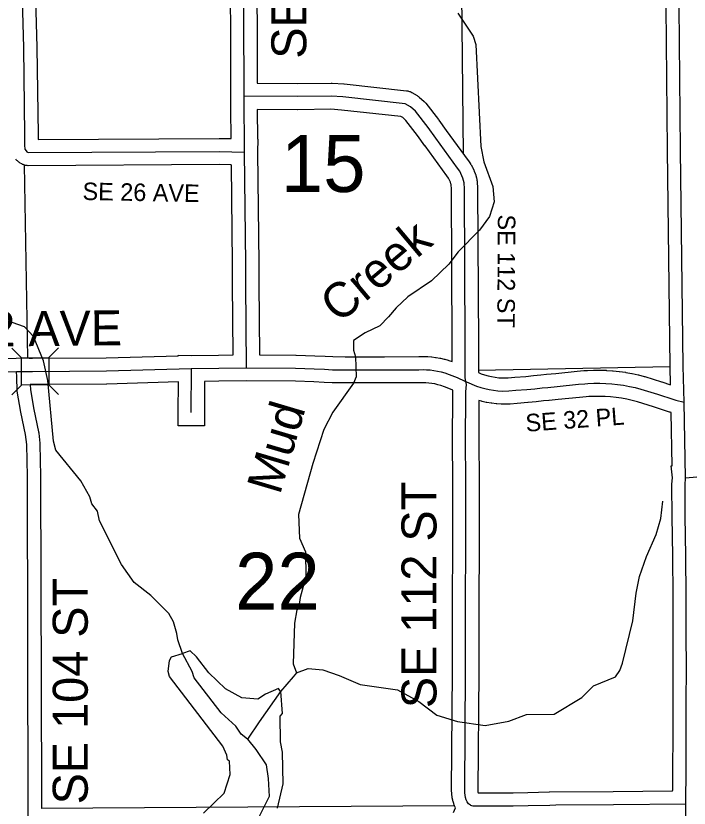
# Model space of a CAD drawing. Extents: x -1403959 to 81668, y -1400582 to 11018.
# Drawn here: x 8355.3 to 8504.2, y 7902.4 to 8077.5 of the extents above; entities that cross this region are included whole.
import ezdxf

# ---------------------------------------------------------------- set-up
doc = ezdxf.new("R2010")
doc.units = 0
for name, color, linetype in [('tdCiCoBndryTxt', 7, 'Continuous'), ('tdCiMapFrame', 7, 'Continuous'), ('tdCiSecText', 7, 'Continuous'), ('tdCiSectLine', 7, 'Continuous'), ('tdCoCityStreetMajor', 7, 'Continuous'), ('tdCoSectLinePart', 7, 'Continuous'), ('tdCoSectNmbr', 7, 'Continuous'), ('tdCoSurfBitum', 7, 'Continuous'), ('tdCoSurfConc', 7, 'Continuous')]:
    doc.layers.add(name, color=color, linetype=linetype)

msp = doc.modelspace()

# ---------------------------------------------------------------- linework, layer by layer
at = {"layer": 'tdCiCoBndryTxt'}
for points in [[(8406.18, 8022.79), (8405.87, 8047.44), (8405.81, 8059.79), (8405.72, 8096.01), (8405.53, 8120.33), (8405.28, 8164.4), (8405.3, 8192.92), (8405.3, 8193.08), (8406.13, 8240.73)], [(8502.99, 7854.93), (8503.06, 7859.8), (8503.15, 7866.34), (8503.26, 7873.03), (8503.34, 7880.66), (8503.41, 7887.4), (8503.48, 7894.6), (8503.46, 7903.42), (8503.53, 7911.1), (8503.56, 7918.33), (8503.59, 7925.56), (8503.6, 7933.66), (8503.56, 7940.55), (8503.59, 7949.38), (8503.48, 7958.09), (8503.37, 7967.02), (8503.3, 7973.79), (8503.41, 7975.43), (8503.09, 7992.15), (8502.93, 8000.08), (8502.31, 8047.88), (8501.94, 8087.71)], [(8406.34, 7999.75), (8406.18, 8018.4), (8406.18, 8022.79)], [(8454.87, 7996.72), (8454.69, 7997.56), (8454.73, 7999.17), (8454.73, 8001.29)], [(8346.26, 7998.72), (8355.49, 7998.95), (8359.04, 7998.97), (8375.38, 7999.06), (8394.13, 7999.6), (8394.19, 7999.6), (8400.22, 7999.68), (8406.34, 7999.75), (8417.21, 7999.68), (8421.33, 7999.52), (8423.63, 7999.42), (8425.39, 7999.34), (8428.12, 7999.3), (8430.81, 7999.3), (8436.89, 7999.3), (8444.45, 7999.34), (8445.54, 7999.36), (8446.17, 7999.34), (8446.98, 7999.27), (8447.79, 7999.16), (8448.6, 7999.02), (8449.39, 7998.84), (8450.18, 7998.62), (8451.17, 7998.29), (8452.89, 7997.59), (8454.63, 7996.82), (8454.76, 7996.76), (8454.86, 7996.72), (8454.87, 7996.72)], [(8358.04, 7853.88), (8358.11, 7902.42), (8357.9, 7975.76), (8357.75, 7982.8), (8357.52, 7985.02), (8356.46, 7989.97), (8355.67, 7994.59), (8355.54, 7997.73), (8355.49, 7998.95)], [(8455.89, 7903.08), (8455.89, 7903.08), (8455.66, 7903.22), (8455.46, 7903.38), (8455.28, 7903.57), (8455.13, 7903.79), (8454.94, 7904.27), (8454.78, 7904.77), (8454.68, 7905.28), (8454.62, 7905.8), (8454.6, 7906.32), (8454.79, 7932.6), (8454.86, 7975.67), (8454.8, 7982.72), (8454.85, 7994.41), (8455, 7996.09), (8454.87, 7996.72)], [(8454.87, 7996.72), (8454.97, 7996.68), (8457.22, 7995.72), (8458.13, 7995.42), (8459.05, 7995.16), (8459.99, 7994.95), (8460.94, 7994.79), (8461.89, 7994.68), (8462.85, 7994.61), (8464.34, 7994.63), (8465.92, 7994.78), (8468.34, 7994.97), (8470.1, 7995.14), (8471.72, 7995.31), (8472.94, 7995.43), (8475, 7995.64), (8479.74, 7996.1), (8481.17, 7996.23), (8481.84, 7996.29), (8483.15, 7996.34), (8484.47, 7996.34), (8485.78, 7996.3), (8487.1, 7996.21), (8488.41, 7996.07), (8489.71, 7995.88), (8491.01, 7995.65), (8492.3, 7995.37), (8493.57, 7995.05), (8497.24, 7993.9), (8500.8, 7992.72), (8501.28, 7992.59), (8501.89, 7992.47), (8502.49, 7992.33), (8503.09, 7992.15)], [(8503.41, 7975.43), (8505.88, 7975.64), (8519.06, 7975.62), (8526.47, 7975.68), (8535.03, 7975.95), (8542.15, 7976.14), (8553.08, 7976.45), (8599.44, 7978.18)], [(8455.89, 7903.08), (8456.13, 7902.99), (8456.39, 7902.93), (8456.65, 7902.91), (8461.76, 7902.92), (8465.33, 7902.92), (8468.65, 7903), (8473.38, 7903.12), (8474.77, 7903.13), (8487.48, 7903.22), (8503.46, 7903.42)]]:
    msp.add_lwpolyline(points, dxfattribs=at)
at = {"layer": 'tdCiMapFrame'}
for points in [[(8357.42, 8048.01), (8357.35, 8049.01), (8357.35, 8051.26), (8357.12, 8070.48), (8356.74, 8083.88), (8356.53, 8095.44)], [(8454.73, 8004.97), (8454.54, 8039.34), (8454.46, 8040.64), (8454.34, 8041.17), (8454.19, 8041.69), (8453.99, 8042.2), (8453.76, 8042.7), (8453.5, 8043.18), (8453.02, 8043.86), (8448.18, 8050.5), (8446.52, 8052.83), (8443.71, 8056.44), (8442.6, 8057.41), (8441.42, 8058.1), (8427.65, 8059.61), (8425.08, 8059.79), (8417.64, 8059.69), (8405.81, 8059.79)], [(8357.42, 8048.01), (8357.75, 8047.51), (8358.07, 8047.33), (8400.3, 8047.56), (8405.87, 8047.44)], [(8454.73, 8001.29), (8454.73, 8004.97)], [(8394.15, 7989.85), (8394.19, 7999.6)]]:
    msp.add_lwpolyline(points, dxfattribs=at)
at = {"layer": 'tdCiSecText'}
for points in [[(8354.43, 8004.11), (8356.58, 8001.98), (8362.63, 8002.02)], [(8364.76, 8004.17), (8362.63, 8002.02), (8362.67, 7995.97)], [(8354.49, 7993.78), (8356.62, 7995.93), (8356.58, 8001.98)], [(8364.77, 7993.88), (8362.67, 7995.97), (8356.62, 7995.93)]]:
    msp.add_lwpolyline(points, dxfattribs=at)
at = {"layer": 'tdCiSectLine'}
for points in [[(8360.26, 8050.24), (8400.28, 8050.46), (8400.3, 8050.46), (8400.36, 8050.46), (8402.95, 8050.41), (8402.92, 8056.88), (8402.92, 8056.88), (8402.92, 8056.91), (8402.89, 8056.91), (8402.91, 8059.8), (8402.9, 8062.68), (8402.9, 8062.68), (8402.82, 8093.07), (8359.48, 8092.57), (8359.64, 8083.95), (8360.02, 8070.56), (8360.02, 8070.52), (8360.26, 8051.3), (8360.26, 8051.26), (8360.26, 8050.24)], [(8408.63, 8093.13), (8408.71, 8062.67), (8417.64, 8062.59), (8425.04, 8062.69), (8425.08, 8062.69), (8425.27, 8062.69), (8425.28, 8062.69), (8427.85, 8062.5), (8427.96, 8062.49), (8441.74, 8060.99), (8441.8, 8060.98), (8441.99, 8060.95), (8442.18, 8060.91), (8442.36, 8060.85), (8442.53, 8060.79), (8442.71, 8060.71), (8442.88, 8060.62), (8442.91, 8060.6), (8444.08, 8059.9), (8444.21, 8059.82), (8444.36, 8059.71), (8444.5, 8059.59), (8445.61, 8058.63), (8445.62, 8058.62), (8445.76, 8058.49), (8445.89, 8058.35), (8446, 8058.22), (8448.81, 8054.62), (8448.82, 8054.6), (8448.88, 8054.52), (8450.53, 8052.2), (8455.37, 8045.57), (8455.41, 8045.52), (8455.88, 8044.83), (8455.91, 8044.79), (8456.01, 8044.63), (8456.04, 8044.58), (8456.3, 8044.1), (8456.37, 8043.98), (8456.4, 8043.92), (8456.63, 8043.42), (8456.67, 8043.31), (8456.71, 8043.23), (8456.9, 8042.72), (8456.93, 8042.63), (8456.97, 8042.52), (8457.12, 8042), (8457.15, 8041.92), (8457.18, 8041.8), (8457.29, 8041.26), (8457.31, 8041.2), (8457.34, 8041.02), (8457.36, 8040.83), (8457.36, 8040.81), (8457.43, 8039.52), (8457.44, 8039.36), (8457.64, 8004.99), (8457.64, 8004.97), (8457.64, 7999.17), (8457.64, 7999.1), (8457.63, 7998.7), (8458.24, 7998.43), (8458.97, 7998.19), (8459.76, 7997.98), (8460.55, 7997.8), (8461.36, 7997.66), (8462.17, 7997.57), (8462.93, 7997.51), (8464.18, 7997.53), (8465.64, 7997.67), (8465.69, 7997.67), (8468.09, 7997.86), (8469.81, 7998.03), (8471.42, 7998.2), (8471.45, 7998.2), (8472.66, 7998.32), (8474.71, 7998.53), (8474.72, 7998.53), (8479.46, 7998.99), (8479.47, 7998.99), (8480.9, 7999.12), (8480.92, 7999.12), (8481.59, 7999.18), (8481.65, 7999.18), (8481.72, 7999.19), (8483.04, 7999.24), (8483.14, 7999.24), (8484.46, 7999.24), (8484.47, 7999.24), (8484.56, 7999.24), (8485.88, 7999.2), (8485.97, 7999.19), (8485.99, 7999.19), (8487.3, 7999.1), (8487.4, 7999.09), (8488.71, 7998.95), (8488.79, 7998.95), (8488.82, 7998.94), (8490.12, 7998.76), (8490.22, 7998.74), (8491.52, 7998.51), (8491.57, 7998.5), (8491.62, 7998.49), (8492.91, 7998.21), (8493.01, 7998.18), (8494.29, 7997.86), (8494.32, 7997.85), (8494.44, 7997.82), (8498.1, 7996.67), (8498.15, 7996.66), (8500.11, 7996.01)], [(8500.11, 7996.01), (8500.03, 8000.02), (8500.03, 8000.04), (8499.41, 8047.84), (8499.41, 8047.85), (8499.04, 8087.68)], [(8451.83, 8001.13), (8451.83, 8004.97), (8451.64, 8039.25), (8451.58, 8040.23), (8451.53, 8040.44), (8451.44, 8040.77), (8451.32, 8041.08), (8451.17, 8041.39), (8451.03, 8041.64), (8450.66, 8042.18), (8445.83, 8048.79), (8445.81, 8048.82), (8444.19, 8051.1), (8441.59, 8054.43), (8440.89, 8055.05), (8440.48, 8055.29), (8427.38, 8056.72), (8424.99, 8056.89), (8417.68, 8056.79), (8417.64, 8056.79), (8417.62, 8056.79), (8408.73, 8056.86), (8408.76, 8050.29), (8408.83, 8050.28), (8408.77, 8047.43), (8409.08, 8022.83), (8409.08, 8022.79), (8409.08, 8018.41), (8409.21, 8002.64), (8417.23, 8002.58), (8417.32, 8002.58), (8421.44, 8002.42), (8421.45, 8002.42), (8423.76, 8002.32), (8425.47, 8002.24), (8428.14, 8002.2), (8436.89, 8002.2), (8444.42, 8002.24), (8445.49, 8002.26), (8445.54, 8002.26), (8445.63, 8002.26), (8446.26, 8002.24), (8446.36, 8002.24), (8446.41, 8002.23), (8447.23, 8002.16), (8447.36, 8002.15), (8447.36, 8002.15), (8448.17, 8002.04), (8448.31, 8002.02), (8449.11, 8001.87), (8449.16, 8001.87), (8449.25, 8001.85), (8450.04, 8001.66), (8450.14, 8001.64), (8450.17, 8001.63), (8450.96, 8001.41), (8451.08, 8001.37), (8451.83, 8001.13)], [(8352.57, 8001.83), (8355.43, 8001.85), (8358.29, 8001.95), (8358.29, 8001.92), (8358.32, 8001.92), (8358.32, 8001.87), (8359.02, 8001.87), (8359.02, 8001.87), (8375.33, 8001.96), (8391.25, 8002.42), (8391.25, 8002.47), (8391.3, 8002.47), (8391.3, 8002.52), (8394.18, 8002.5), (8400.18, 8002.58), (8403.41, 8002.62), (8403.28, 8018.37), (8403.28, 8018.4), (8403.28, 8022.77), (8403, 8044.53), (8402.98, 8044.53), (8402.98, 8044.6), (8400.28, 8044.66), (8358.09, 8044.42), (8358.07, 8044.42), (8357.88, 8044.43), (8357.69, 8044.45), (8357.5, 8044.48), (8357.32, 8044.52), (8357.14, 8044.58), (8356.96, 8044.65), (8356.79, 8044.72), (8356.65, 8044.8), (8356.32, 8044.98), (8356.3, 8045), (8356.13, 8045.1), (8355.98, 8045.21), (8355.83, 8045.33), (8355.7, 8045.46), (8355.57, 8045.6), (8355.44, 8045.74), (8355.33, 8045.9)], [(8452.13, 7901.45), (8452.54, 7902.49), (8452.53, 7902.5), (8452.45, 7902.68), (8452.44, 7902.7), (8452.25, 7903.18), (8452.19, 7903.34), (8452.16, 7903.43), (8452.01, 7903.92), (8451.98, 7904.02), (8451.94, 7904.17), (8451.84, 7904.68), (8451.83, 7904.71), (8451.8, 7904.9), (8451.8, 7904.94), (8451.73, 7905.46), (8451.72, 7905.61), (8451.72, 7905.71), (8451.7, 7906.23), (8451.7, 7906.32), (8451.7, 7906.34), (8451.89, 7932.61), (8451.96, 7975.66), (8451.9, 7982.69), (8451.9, 7982.72), (8451.9, 7982.73), (8451.95, 7994.42), (8451.96, 7994.6), (8451.96, 7994.67), (8451.97, 7994.8), (8451.06, 7995.19), (8451.07, 7995.2), (8450.16, 7995.57), (8449.33, 7995.84), (8448.67, 7996.02), (8448.01, 7996.18), (8447.34, 7996.3), (8446.67, 7996.39), (8446, 7996.44), (8445.52, 7996.46), (8444.5, 7996.44), (8444.47, 7996.44), (8436.91, 7996.4), (8436.89, 7996.4), (8428.12, 7996.4), (8428.08, 7996.4), (8425.35, 7996.44), (8425.26, 7996.44), (8423.51, 7996.52), (8423.5, 7996.52), (8421.21, 7996.62), (8417.15, 7996.77), (8406.34, 7996.85), (8400.26, 7996.77), (8400.26, 7996.77), (8397.13, 7996.74), (8397.13, 7996.74), (8397.08, 7996.74), (8397.05, 7989.84), (8397.04, 7986.94), (8391.24, 7986.96), (8391.25, 7989.86), (8391.28, 7996.62), (8375.47, 7996.16), (8375.4, 7996.16), (8359.05, 7996.07), (8358.51, 7996.06), (8358.56, 7994.9), (8359.31, 7990.52), (8360.36, 7985.63), (8360.37, 7985.59), (8360.4, 7985.4), (8360.41, 7985.32), (8360.64, 7983.09), (8360.65, 7982.99), (8360.65, 7982.86), (8360.8, 7975.83), (8360.8, 7975.77), (8361.01, 7905.32), (8361.02, 7905.32), (8361.01, 7902.42)], [(8457.54, 7905.81), (8461.76, 7905.83), (8461.76, 7905.83), (8465.3, 7905.83), (8468.58, 7905.9), (8473.3, 7906.02), (8473.36, 7906.03), (8487.45, 7906.12), (8500.55, 7906.28), (8500.55, 7906.31), (8500.58, 7906.31), (8500.63, 7911.12), (8500.65, 7918.34), (8500.65, 7918.34), (8500.68, 7925.57), (8500.7, 7933.65), (8500.65, 7940.53), (8500.65, 7940.55), (8500.65, 7940.56), (8500.68, 7949.37), (8500.58, 7958.06), (8500.47, 7966.98), (8500.47, 7966.99), (8500.39, 7973.76), (8500.39, 7973.79), (8500.4, 7973.98), (8500.4, 7974), (8500.5, 7975.4), (8500.27, 7978.07), (8500.46, 7978.08), (8500.23, 7989.87), (8500.02, 7989.92), (8499.89, 7989.96), (8496.35, 7991.14), (8492.78, 7992.25), (8491.63, 7992.55), (8490.44, 7992.8), (8489.25, 7993.02), (8488.05, 7993.19), (8486.85, 7993.32), (8485.64, 7993.4), (8484.42, 7993.44), (8483.21, 7993.44), (8482.02, 7993.39), (8481.43, 7993.34), (8480.01, 7993.21), (8475.29, 7992.75), (8473.24, 7992.54), (8473.21, 7992.54), (8472.01, 7992.43), (8470.4, 7992.26), (8470.38, 7992.25), (8468.63, 7992.08), (8468.57, 7992.08), (8466.17, 7991.89), (8464.61, 7991.74), (8464.53, 7991.73), (8464.37, 7991.73), (8462.88, 7991.71), (8462.85, 7991.71), (8462.66, 7991.71), (8462.64, 7991.71), (8461.69, 7991.78), (8461.54, 7991.79), (8460.59, 7991.91), (8460.56, 7991.91), (8460.45, 7991.93), (8459.5, 7992.09), (8459.43, 7992.11), (8459.36, 7992.12), (8458.42, 7992.33), (8458.3, 7992.36), (8458.29, 7992.36), (8457.75, 7992.51), (8457.7, 7982.73), (8457.77, 7975.69), (8457.77, 7975.67), (8457.77, 7975.66), (8457.69, 7932.59), (8457.69, 7932.58), (8457.5, 7906.35), (8457.51, 7906.01), (8457.54, 7905.81)]]:
    msp.add_lwpolyline(points, dxfattribs=at)
at = {"layer": 'tdCoCityStreetMajor'}
for points in [[(8453.72, 8096.58), (8454.22, 8047.03)], [(8357.17, 8044.61), (8357.96, 8001.86)], [(8457.59, 7999.22), (8500.02, 8000.03)], [(8360.98, 7902.44), (8452.33, 7903.01)]]:
    msp.add_lwpolyline(points, dxfattribs=at)
at = {"layer": 'tdCoSurfBitum'}
for points in [[(8453.07, 8078.1), (8456.44, 8073.07), (8457.05, 8071.24), (8458.17, 8048.64), (8458.79, 8045.28), (8460.79, 8039.79), (8461.1, 8036.43), (8460.04, 8033.22), (8457.9, 8030.16), (8453.18, 8025.42), (8451.05, 8022.67), (8447.24, 8018.99), (8442.05, 8015.47), (8439.46, 8013.02), (8437.78, 8011.03), (8435.8, 8009.04), (8432.6, 8007.51), (8430.01, 8005.82), (8430.01, 8003.68), (8430.47, 8002.16), (8430.63, 7997.73), (8430.03, 7996.36), (8425.46, 7989.93), (8423.48, 7986.11), (8421.05, 7978.62), (8417.87, 7967.32), (8418.03, 7962.13), (8419.41, 7959.07), (8419.43, 7953.58), (8418.21, 7948.99), (8417.91, 7947.01), (8417.45, 7946.24), (8416.93, 7943.34), (8416.64, 7934.34), (8417.4, 7932.35), (8420, 7933.27), (8423.21, 7932.97), (8426.87, 7931.76), (8431.46, 7929.78), (8439.71, 7928.58), (8444.45, 7926), (8448.43, 7922.95), (8453.02, 7921.59), (8459.13, 7920.69), (8464.32, 7921.62), (8468.29, 7923.15), (8474.39, 7923.17), (8480.49, 7926.85), (8483.08, 7929.45), (8487.97, 7931.44), (8488.88, 7932.82), (8489.49, 7934.5), (8491.75, 7943.82), (8492.5, 7949.93), (8493.25, 7953.6), (8494.77, 7958.03), (8496.9, 7962.92), (8497.96, 7966.43), (8498.4, 7970.25)], [(8396.82, 7901.34), (8401.4, 7905.77), (8402.77, 7909.89), (8402.61, 7912.79), (8402.15, 7913.1), (8402, 7914.17), (8401.08, 7916.15), (8389.3, 7931.56), (8389, 7932.63), (8389.3, 7935.07), (8389.76, 7935.84), (8392.2, 7936.6), (8391.13, 7939.66), (8390.97, 7941.03), (8390.21, 7943.63), (8389.14, 7945.46), (8385.16, 7949.42), (8381.49, 7952.32), (8378.74, 7956.29), (8373.84, 7965.9), (8373.38, 7968.04), (8372.16, 7969.72), (8371.7, 7971.25), (8369.71, 7974.76), (8364.21, 7981.57), (8363.69, 7983.51), (8362.4, 7996.93), (8361.5, 8001.31), (8359.29, 8006.66), (8357.3, 8008.8), (8350.73, 8011.08)], [(8413.9, 7928.22), (8413.44, 7928.84), (8410.54, 7927.61), (8408.86, 7926.54), (8405.35, 7926.84), (8401.68, 7928.83), (8398.01, 7932.33), (8395.26, 7935.84), (8393.88, 7937.22), (8392.2, 7936.6)], [(8406.58, 7917.68), (8405.2, 7918.75), (8403.98, 7920.58), (8400.77, 7923.48), (8394.8, 7931.26), (8394.34, 7932.64), (8392.2, 7936.6)], [(8417.4, 7932.35), (8416.64, 7931.45), (8413.9, 7928.22)], [(8413.9, 7928.22), (8409.17, 7921.5), (8406.58, 7917.68)], [(8413.9, 7928.22), (8414.21, 7923.34), (8413.75, 7922.73), (8413.76, 7917.08), (8414.22, 7914.79), (8414.38, 7907.77), (8413.16, 7902.42)], [(8406.58, 7917.68), (8408.41, 7915.39), (8410.71, 7912.04), (8411.17, 7908.98), (8411.33, 7905.01), (8408.74, 7899.67)]]:
    msp.add_lwpolyline(points, dxfattribs=at)

# ---------------------------------------------------------------- texts
at = {"layer": 'tdCoSectLinePart'}
for s, p in [('15', (8413.95, 8038.61)), ('22', (8403.83, 7946.3))]:
    msp.add_text(s, height=12.575, rotation=0.0047, dxfattribs=at).set_placement(p)
at = {"layer": 'tdCoSectNmbr'}
for s, height, rotation, p in [('SE 108 ST', 7.738, 90, (8419.58, 8068.07)), ('SE 26 AVE', 3.869, 358.9296, (8370.07, 8036.85)), ('SE 112 ST', 3.869, 269.6829, (8461.93, 8033.65)), ('SE 32 AVE', 7.738, 0.5897, (8327.1, 8004.21)), ('SE 32 PL', 3.869, 4.2204, (8468.19, 7985.61)), ('SE 112 ST', 7.738, 90, (8448.35, 7924.53)), ('SE 104 ST', 7.738, 90, (8371.25, 7903.27))]:
    msp.add_text(s, height=height, rotation=rotation, dxfattribs=at).set_placement(p)
at = {"layer": 'tdCoSurfConc'}
for s, rotation, p in [('Creek', 40.0043, (8426.81, 8009.38)), ('Mud', 73.4636, (8413.73, 7971.49))]:
    msp.add_text(s, height=7.738, rotation=rotation, dxfattribs=at).set_placement(p)

doc.saveas('drawing.dxf')
